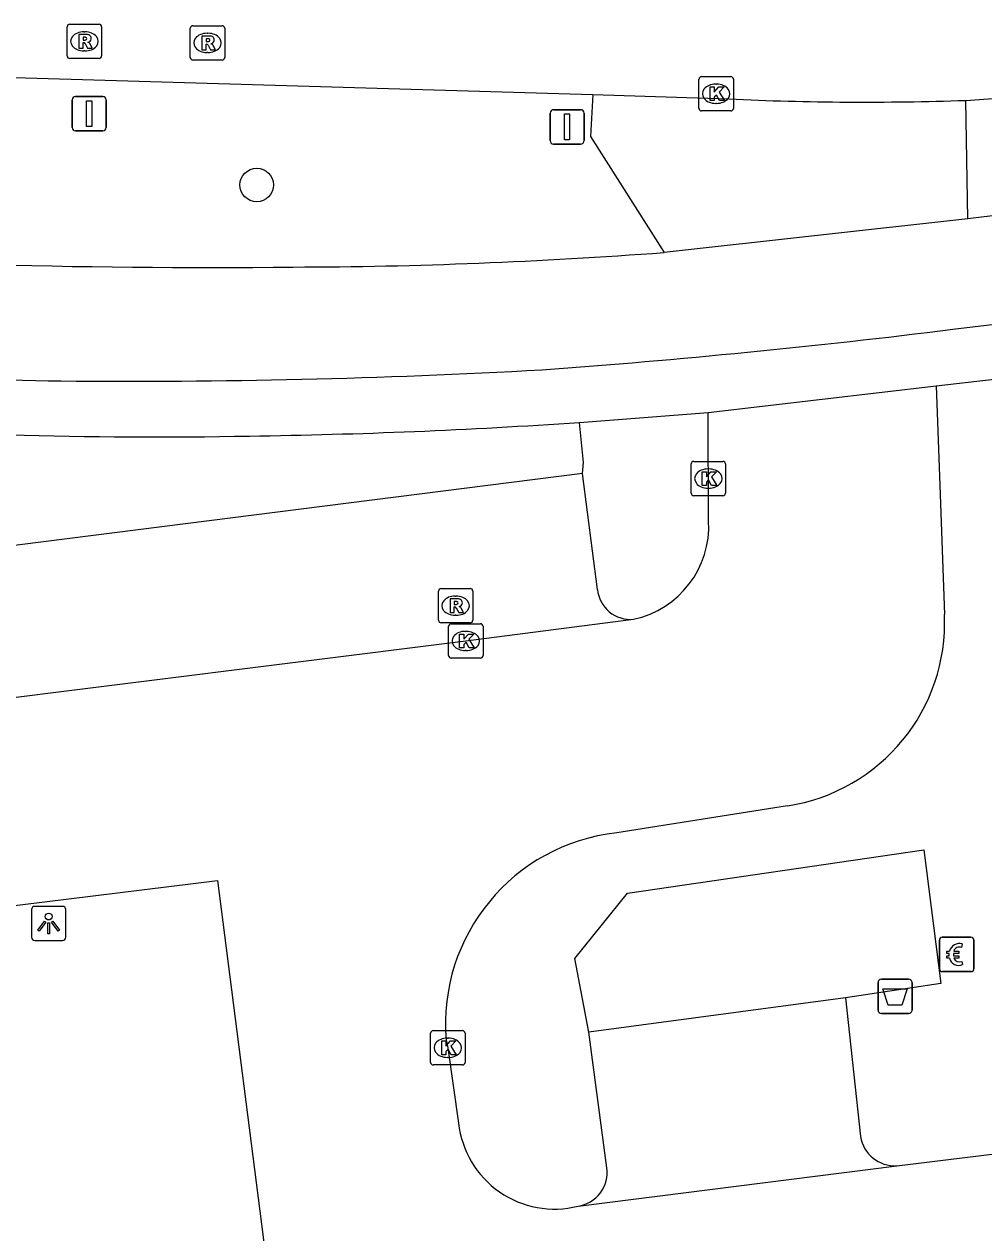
# Model space of a CAD drawing. Extents: x 161477 to 163040, y 383680 to 384868.
# Drawn here: x 161745.18 to 161773.12, y 383963.27 to 383998.47 of the extents above; entities that cross this region are included whole.
import ezdxf

# ---------------------------------------------------------------- set-up
doc = ezdxf.new("R2010")
doc.units = 0
for name, color, linetype in [('IMGEO_Afvalbak', 7, 'Continuous'), ('IMGEO_Betaalautomaat', 7, 'Continuous'), ('IMGEO_Boom', 7, 'Continuous'), ('IMGEO_Fietspad_gesloten', 7, 'Continuous'), ('IMGEO_Kolk', 7, 'Continuous'), ('IMGEO_Lichtpunt', 7, 'Continuous'), ('IMGEO_Parkeervlak_open', 7, 'Continuous'), ('IMGEO_Rijbaan_lokaal_gesloten', 7, 'Continuous'), ('IMGEO_Rijbaan_lokaal_open', 7, 'Continuous'), ('IMGEO_Rioolput', 7, 'Continuous'), ('IMGEO_Verkeersbordpaal', 7, 'Continuous'), ('IMGEO_Voetpad_open', 7, 'Continuous')]:
    doc.layers.add(name, color=color, linetype=linetype)

msp = doc.modelspace()

# ---------------------------------------------------------------- linework, layer by layer
at = {"layer": 'IMGEO_Afvalbak'}
for p, q in [((161770.141, 383970.66), (161770.931, 383970.66)), ((161770.931, 383970.66), (161770.141, 383970.66)), ((161770.041, 383969.76), (161770.041, 383970.56)), ((161770.041, 383970.56), (161770.041, 383969.76)), ((161771.031, 383970.56), (161771.031, 383969.76)), ((161771.031, 383969.76), (161771.031, 383970.56)), ((161770.931, 383969.66), (161770.141, 383969.66)), ((161770.141, 383969.66), (161770.931, 383969.66))]:
    msp.add_line(p, q, dxfattribs=at)
msp.add_lwpolyline([(161770.184, 383970.374), (161770.888, 383970.374), (161770.739, 383969.904), (161770.333, 383969.904), (161770.184, 383970.374)], dxfattribs=at)
for centre, start, end in [((161770.141, 383970.56), 90, 180), ((161770.141, 383970.56), 90, 180), ((161770.931, 383970.56), 0, 90), ((161770.931, 383970.56), 360, 90), ((161770.141, 383969.76), 180, 270), ((161770.141, 383969.76), 180, 270), ((161770.931, 383969.76), 270, 0), ((161770.931, 383969.76), 270, 0)]:
    msp.add_arc(centre, 0.1, start, end, dxfattribs=at)
at = {"layer": 'IMGEO_Betaalautomaat'}
for p, q in [((161771.832, 383970.954), (161771.832, 383971.795)), ((161771.832, 383971.795), (161771.832, 383970.954)), ((161771.907, 383971.878), (161772.748, 383971.878)), ((161772.748, 383971.878), (161771.907, 383971.878)), ((161772.494, 383971.683), (161772.477, 383971.583)), ((161772.831, 383971.804), (161772.831, 383970.963)), ((161772.831, 383970.963), (161772.831, 383971.804)), ((161772.115, 383971.342), (161772.115, 383971.41)), ((161772.236, 383971.41), (161772.236, 383971.342)), ((161772.481, 383971.177), (161772.503, 383971.09)), ((161772.757, 383970.879), (161771.916, 383970.879)), ((161771.916, 383970.879), (161772.757, 383970.879))]:
    msp.add_line(p, q, dxfattribs=at)
for points in [[(161772.115, 383971.41), (161772.046, 383971.41), (161772.046, 383971.479), (161772.125, 383971.479)], [(161772.12, 383971.273), (161772.046, 383971.273), (161772.046, 383971.342), (161772.115, 383971.342)], [(161772.247, 383971.479), (161772.394, 383971.479), (161772.394, 383971.41), (161772.236, 383971.41)], [(161772.236, 383971.342), (161772.394, 383971.342), (161772.394, 383971.273), (161772.25, 383971.273)]]:
    msp.add_lwpolyline(points, dxfattribs=at)
for centre, radius, start, end in [((161771.91, 383971.801), 0.0779, 92.4484, 184.2845), ((161771.91, 383971.801), 0.0779, 92.4484, 184.2845), ((161772.408, 383971.403), 0.293, 73.014, 165.0139), ((161772.754, 383971.801), 0.0779, 2.4484, 94.2845), ((161772.754, 383971.801), 0.0779, 2.4484, 94.2845), ((161772.414, 383971.416), 0.179, 69.3236, 159.5683), ((161772.381, 383971.328), 0.267, 191.8096, 297.0389), ((161772.414, 383971.343), 0.179, 202.7625, 291.8693), ((161772.754, 383970.957), 0.0779, 272.4484, 4.2845), ((161772.754, 383970.957), 0.0779, 272.4484, 4.2845), ((161771.91, 383970.957), 0.0779, 182.4484, 274.2845), ((161771.91, 383970.957), 0.0779, 182.4484, 274.2845)]:
    msp.add_arc(centre, radius, start, end, dxfattribs=at)
at = {"layer": 'IMGEO_Boom'}
msp.add_circle((161751.95, 383993.785), 0.489, dxfattribs=at)
at = {"layer": 'IMGEO_Fietspad_gesloten'}
for points in [[(161772.22, 383989.582), (161824.85, 383995.834), (161833.796, 383996.89)], [(161783.045, 383994.057), (161772.652, 383992.802)], [(161772.652, 383992.802), (161763.811, 383991.819)]]:
    msp.add_lwpolyline(points, dxfattribs=at)
for centre, radius, start, end in [((161750.533, 384223.131), 231.75, 265.98332, 270.61257), ((161752.572, 384140.324), 148.93, 270.16871, 274.32776), ((161743.06, 384224.412), 236.634, 274.16717, 277.07856), ((161747.141, 384076.91), 88.836, 265.54501, 269.42959), ((161748.334, 384200.231), 212.162, 269.43905, 273.22101)]:
    msp.add_arc(centre, radius, start, end, dxfattribs=at)
at = {"layer": 'IMGEO_Kolk'}
for p, q in [((161764.828, 383996.014), (161764.828, 383996.866)), ((161764.903, 383996.94), (161765.755, 383996.94)), ((161765.316, 383996.72), (161765.341, 383996.72)), ((161765.829, 383996.866), (161765.829, 383996.014)), ((161765.339, 383996.16), (161765.314, 383996.16)), ((161765.755, 383995.94), (161764.903, 383995.94)), ((161764.6, 383984.809), (161764.6, 383985.661)), ((161764.675, 383985.735), (161765.527, 383985.735)), ((161765.088, 383985.515), (161765.113, 383985.515)), ((161765.601, 383985.661), (161765.601, 383984.809)), ((161765.527, 383984.735), (161764.675, 383984.735)), ((161765.111, 383984.955), (161765.086, 383984.955)), ((161757.538, 383980.081), (161757.538, 383980.933)), ((161757.613, 383981.007), (161758.465, 383981.007)), ((161758.539, 383980.933), (161758.539, 383980.081)), ((161758.026, 383980.787), (161758.051, 383980.787)), ((161758.049, 383980.227), (161758.024, 383980.227)), ((161758.465, 383980.007), (161757.613, 383980.007)), ((161757.014, 383968.234), (161757.014, 383969.086)), ((161757.089, 383969.16), (161757.941, 383969.16)), ((161757.502, 383968.94), (161757.527, 383968.94)), ((161758.015, 383969.086), (161758.015, 383968.234)), ((161757.941, 383968.16), (161757.089, 383968.16)), ((161757.525, 383968.38), (161757.5, 383968.38))]:
    msp.add_line(p, q, dxfattribs=at)
for points in [[(161764.828, 383996.014), (161764.828, 383996.866)], [(161764.903, 383996.94), (161765.755, 383996.94)], [(161765.829, 383996.866), (161765.829, 383996.014)], [(161765.149, 383996.64), (161765.272, 383996.64), (161765.272, 383996.489), (161765.402, 383996.64), (161765.566, 383996.64), (161765.42, 383996.489), (161765.573, 383996.24), (161765.421, 383996.24), (161765.336, 383996.404), (161765.272, 383996.337), (161765.272, 383996.24), (161765.149, 383996.24), (161765.149, 383996.64)], [(161765.755, 383995.94), (161764.903, 383995.94)], [(161764.6, 383984.809), (161764.6, 383985.661)], [(161764.675, 383985.735), (161765.527, 383985.735)], [(161764.921, 383985.435), (161765.044, 383985.435), (161765.044, 383985.284), (161765.174, 383985.435), (161765.338, 383985.435), (161765.192, 383985.284), (161765.345, 383985.035), (161765.193, 383985.035), (161765.108, 383985.199), (161765.044, 383985.132), (161765.044, 383985.035), (161764.921, 383985.035), (161764.921, 383985.435)], [(161765.601, 383985.661), (161765.601, 383984.809)], [(161765.527, 383984.735), (161764.675, 383984.735)], [(161757.538, 383980.081), (161757.538, 383980.933)], [(161757.613, 383981.007), (161758.465, 383981.007)], [(161758.539, 383980.933), (161758.539, 383980.081)], [(161757.859, 383980.707), (161757.982, 383980.707), (161757.982, 383980.556), (161758.112, 383980.707), (161758.276, 383980.707), (161758.13, 383980.556), (161758.283, 383980.307), (161758.131, 383980.307), (161758.046, 383980.471), (161757.982, 383980.404), (161757.982, 383980.307), (161757.859, 383980.307), (161757.859, 383980.707)], [(161758.465, 383980.007), (161757.613, 383980.007)], [(161757.014, 383968.234), (161757.014, 383969.086)], [(161757.089, 383969.16), (161757.941, 383969.16)], [(161757.335, 383968.86), (161757.458, 383968.86), (161757.458, 383968.709), (161757.588, 383968.86), (161757.752, 383968.86), (161757.606, 383968.709), (161757.759, 383968.46), (161757.607, 383968.46), (161757.522, 383968.624), (161757.458, 383968.557), (161757.458, 383968.46), (161757.335, 383968.46), (161757.335, 383968.86)], [(161758.015, 383969.086), (161758.015, 383968.234)], [(161757.941, 383968.16), (161757.089, 383968.16)]]:
    msp.add_lwpolyline(points, dxfattribs=at)
for centre, start, end in [((161764.905, 383996.864), 91.552, 178.448), ((161764.905, 383996.864), 91.552, 178.448), ((161765.753, 383996.864), 1.552, 88.448), ((161765.753, 383996.864), 1.552, 88.448), ((161764.905, 383996.016), 181.552, 268.448), ((161764.905, 383996.016), 181.552, 268.448), ((161765.753, 383996.016), 271.552, 358.448), ((161765.753, 383996.016), 271.552, 358.448), ((161764.677, 383985.659), 91.552, 178.448), ((161764.677, 383985.659), 91.552, 178.448), ((161765.525, 383985.659), 1.552, 88.448), ((161765.525, 383985.659), 1.552, 88.448), ((161764.677, 383984.811), 181.552, 268.448), ((161764.677, 383984.811), 181.552, 268.448), ((161765.525, 383984.811), 271.552, 358.448), ((161765.525, 383984.811), 271.552, 358.448), ((161757.615, 383980.931), 91.552, 178.448), ((161757.615, 383980.931), 91.552, 178.448), ((161758.463, 383980.931), 1.552, 88.448), ((161758.463, 383980.931), 1.552, 88.448), ((161757.615, 383980.083), 181.552, 268.448), ((161757.615, 383980.083), 181.552, 268.448), ((161758.463, 383980.083), 271.552, 358.448), ((161758.463, 383980.083), 271.552, 358.448), ((161757.091, 383969.084), 91.552, 178.448), ((161757.091, 383969.084), 91.552, 178.448), ((161757.939, 383969.084), 1.552, 88.448), ((161757.939, 383969.084), 1.552, 88.448), ((161757.091, 383968.236), 181.552, 268.448), ((161757.091, 383968.236), 181.552, 268.448), ((161757.939, 383968.236), 271.552, 358.448), ((161757.939, 383968.236), 271.552, 358.448)]:
    msp.add_arc(centre, 0.0765, start, end, dxfattribs=at)
for centre, major_axis, ratio, start_param, end_param in [((161765.315, 383996.44), (-0.387, 0.002), 0.722429, 4.712389, 7.853982), ((161765.34, 383996.44), (-0.39, 0.002), 0.717154, 1.570796, 4.712389), ((161765.087, 383985.235), (-0.387, 0.002), 0.722429, 4.712389, 7.853982), ((161765.112, 383985.235), (-0.39, 0.002), 0.717154, 1.570796, 4.712389), ((161758.025, 383980.507), (-0.387, 0.002), 0.722429, 4.712389, 7.853982), ((161758.05, 383980.507), (-0.39, 0.002), 0.717154, 1.570796, 4.712389), ((161757.501, 383968.66), (-0.387, 0.002), 0.722429, 4.712389, 7.853982), ((161757.526, 383968.66), (-0.39, 0.002), 0.717154, 1.570796, 4.712389)]:
    msp.add_ellipse(centre, major_axis=major_axis, ratio=ratio, start_param=start_param, end_param=end_param, dxfattribs=at)
at = {"layer": 'IMGEO_Lichtpunt'}
for p, q in [((161746.294, 383972.779), (161745.486, 383972.779)), ((161746.294, 383972.779), (161745.486, 383972.779)), ((161745.392, 383972.684), (161745.392, 383971.877)), ((161745.392, 383972.684), (161745.392, 383971.877)), ((161746.388, 383971.877), (161746.388, 383972.684)), ((161746.388, 383971.877), (161746.388, 383972.684)), ((161745.486, 383971.783), (161746.294, 383971.783)), ((161745.486, 383971.783), (161746.294, 383971.783))]:
    msp.add_line(p, q, dxfattribs=at)
for points in [[(161745.766, 383972.348), (161745.805, 383972.32), (161745.617, 383972.058), (161745.579, 383972.085), (161745.766, 383972.348)], [(161745.868, 383972.3), (161745.915, 383972.3), (161745.915, 383971.978), (161745.868, 383971.978), (161745.868, 383972.3)], [(161745.978, 383972.32), (161746.016, 383972.347), (161746.203, 383972.085), (161746.164, 383972.057), (161745.978, 383972.32)]]:
    msp.add_lwpolyline(points, dxfattribs=at)
msp.add_circle((161745.891, 383972.482), 0.0994, dxfattribs=at)
for centre, start, end in [((161745.486, 383972.684), 90, 180), ((161745.486, 383972.684), 90, 180), ((161746.294, 383972.684), 0, 90), ((161746.294, 383972.684), 0, 90), ((161745.486, 383971.877), 180, 270), ((161745.486, 383971.877), 180, 270), ((161746.294, 383971.877), 270, 0), ((161746.294, 383971.877), 270, 360)]:
    msp.add_arc(centre, 0.0946, start, end, dxfattribs=at)
at = {"layer": 'IMGEO_Parkeervlak_open'}
for points in [[(161761.435, 383985.385), (161734.175, 383981.931), (161734.643, 383978.327), (161734.679, 383978.01)], [(161769.091, 383970.112), (161761.625, 383969.114)]]:
    msp.add_lwpolyline(points, dxfattribs=at)
at = {"layer": 'IMGEO_Rijbaan_lokaal_gesloten'}
for points in [[(161741.25, 383997.021), (161761.738, 383996.423)], [(161761.738, 383996.423), (161765.697, 383996.289)], [(161772.594, 383996.247), (161775.243, 383996.441)]]:
    msp.add_lwpolyline(points, dxfattribs=at)
msp.add_arc((161769.67, 384082.408), 86.211, 267.35856, 271.94363, dxfattribs=at)
at = {"layer": 'IMGEO_Rijbaan_lokaal_open'}
for points in [[(161765.091, 383987.162), (161771.73, 383987.931)], [(161771.73, 383987.931), (161771.829, 383985.302), (161771.976, 383981.275)], [(161765.108, 383984.006), (161765.091, 383987.162)], [(161734.63, 383977.526), (161743.152, 383978.646), (161758.039, 383980.506), (161762.923, 383981.138)], [(161767.403, 383975.707), (161762.433, 383974.921)], [(161747.644, 383918.446), (161740.724, 383972.292), (161750.812, 383973.527), (161757.597, 383920.534), (161747.644, 383918.446)], [(161757.464, 383968.891), (161757.514, 383968.66), (161757.829, 383966.468)], [(161770.585, 383965.224), (161773.994, 383965.636)], [(161761.306, 383964.05), (161770.585, 383965.224)]]:
    msp.add_lwpolyline(points, dxfattribs=at)
for centre, radius, start, end in [((161762.342, 383983.847), 2.77, 282.1001, 3.2956), ((161766.593, 383981.034), 5.388, 278.6414, 2.5661), ((161763.048, 383969.352), 5.603, 96.3029, 184.7169), ((161760.619, 383966.771), 2.807, 186.2066, 284.1618)]:
    msp.add_arc(centre, radius, start, end, dxfattribs=at)
at = {"layer": 'IMGEO_Rioolput'}
for p, q in [((161746.506, 383998.466), (161747.358, 383998.466)), ((161750.09, 383998.421), (161750.942, 383998.421)), ((161746.431, 383997.54), (161746.431, 383998.392)), ((161746.919, 383998.246), (161746.944, 383998.246)), ((161747.432, 383998.392), (161747.432, 383997.54)), ((161750.015, 383997.495), (161750.015, 383998.347)), ((161750.503, 383998.201), (161750.528, 383998.201)), ((161751.016, 383998.347), (161751.016, 383997.495)), ((161747.358, 383997.466), (161746.506, 383997.466)), ((161746.942, 383997.686), (161746.917, 383997.686)), ((161750.942, 383997.421), (161750.09, 383997.421)), ((161750.526, 383997.641), (161750.501, 383997.641)), ((161757.241, 383981.108), (161757.241, 383981.96)), ((161757.316, 383982.034), (161758.168, 383982.034)), ((161758.242, 383981.96), (161758.242, 383981.108)), ((161757.729, 383981.814), (161757.754, 383981.814)), ((161757.752, 383981.254), (161757.727, 383981.254)), ((161758.168, 383981.034), (161757.316, 383981.034))]:
    msp.add_line(p, q, dxfattribs=at)
for points in [[(161746.506, 383998.466), (161747.358, 383998.466)], [(161750.09, 383998.421), (161750.942, 383998.421)], [(161746.431, 383997.54), (161746.431, 383998.392)], [(161747.02, 383998.164), (161746.768, 383998.166), (161746.768, 383997.766)], [(161746.946, 383998.085), (161746.892, 383998.085), (161746.892, 383998.004)], [(161747.432, 383998.392), (161747.432, 383997.54)], [(161750.015, 383997.495), (161750.015, 383998.347)], [(161750.604, 383998.119), (161750.352, 383998.121), (161750.352, 383997.721)], [(161751.016, 383998.347), (161751.016, 383997.495)], [(161746.768, 383997.766), (161746.892, 383997.766), (161746.892, 383997.928), (161746.903, 383997.928)], [(161746.892, 383998.004), (161746.944, 383998.004)], [(161746.95, 383997.899), (161747.021, 383997.766), (161747.161, 383997.766), (161747.096, 383997.892)], [(161750.352, 383997.721), (161750.476, 383997.721), (161750.476, 383997.883), (161750.487, 383997.883)], [(161750.53, 383998.04), (161750.476, 383998.04), (161750.476, 383997.959)], [(161750.476, 383997.959), (161750.528, 383997.959)], [(161750.534, 383997.854), (161750.605, 383997.721), (161750.745, 383997.721), (161750.68, 383997.847)], [(161747.358, 383997.466), (161746.506, 383997.466)], [(161750.942, 383997.421), (161750.09, 383997.421)], [(161757.241, 383981.108), (161757.241, 383981.96)], [(161757.316, 383982.034), (161758.168, 383982.034)], [(161758.242, 383981.96), (161758.242, 383981.108)], [(161757.83, 383981.732), (161757.578, 383981.734), (161757.578, 383981.334)], [(161757.756, 383981.653), (161757.702, 383981.653), (161757.702, 383981.572)], [(161757.702, 383981.572), (161757.754, 383981.572)], [(161757.578, 383981.334), (161757.702, 383981.334), (161757.702, 383981.496), (161757.713, 383981.496)], [(161757.76, 383981.467), (161757.831, 383981.334), (161757.971, 383981.334), (161757.906, 383981.46)], [(161758.168, 383981.034), (161757.316, 383981.034)]]:
    msp.add_lwpolyline(points, dxfattribs=at)
for centre, radius, start, end in [((161746.508, 383998.39), 0.0765, 91.552, 178.448), ((161746.508, 383998.39), 0.0765, 91.552, 178.448), ((161747.356, 383998.39), 0.0765, 1.552, 88.448), ((161747.356, 383998.39), 0.0765, 1.552, 88.448), ((161750.092, 383998.345), 0.0765, 91.552, 178.448), ((161750.092, 383998.345), 0.0765, 91.552, 178.448), ((161750.94, 383998.345), 0.0765, 1.552, 88.448), ((161750.94, 383998.345), 0.0765, 1.552, 88.448), ((161746.952, 383997.989), 0.0964, 77.0061, 93.1865), ((161746.966, 383998.046), 0.0378, 276.6634, 79.6772), ((161747.019, 383998.054), 0.109, 350.3612, 89.416), ((161750.603, 383998.009), 0.109, 350.3612, 89.416), ((161746.902, 383997.875), 0.0533, 26.0293, 88.6989), ((161746.928, 383998.193), 0.19, 274.7715, 282.9687), ((161747.017, 383998.054), 0.112, 277.5842, 350.9817), ((161747.001, 383997.839), 0.108, 29.5134, 73.7905), ((161750.486, 383997.83), 0.0533, 26.0293, 88.6989), ((161750.512, 383998.148), 0.19, 274.7715, 282.9687), ((161750.536, 383997.944), 0.0964, 77.0061, 93.1865), ((161750.55, 383998.001), 0.0378, 276.6634, 79.6772), ((161750.601, 383998.009), 0.112, 277.5842, 350.9817), ((161750.585, 383997.794), 0.108, 29.5134, 73.7905), ((161746.508, 383997.542), 0.0765, 181.552, 268.448), ((161746.508, 383997.542), 0.0765, 181.552, 268.448), ((161747.356, 383997.542), 0.0765, 271.552, 358.448), ((161747.356, 383997.542), 0.0765, 271.552, 358.448), ((161750.092, 383997.497), 0.0765, 181.552, 268.448), ((161750.092, 383997.497), 0.0765, 181.552, 268.448), ((161750.94, 383997.497), 0.0765, 271.552, 358.448), ((161750.94, 383997.497), 0.0765, 271.552, 358.448), ((161757.318, 383981.958), 0.0765, 91.552, 178.448), ((161757.318, 383981.958), 0.0765, 91.552, 178.448), ((161758.166, 383981.958), 0.0765, 1.552, 88.448), ((161758.166, 383981.958), 0.0765, 1.552, 88.448), ((161757.738, 383981.761), 0.19, 274.7715, 282.9687), ((161757.762, 383981.557), 0.0964, 77.0061, 93.1865), ((161757.776, 383981.614), 0.0378, 276.6634, 79.6772), ((161757.829, 383981.622), 0.109, 350.3612, 89.416), ((161757.827, 383981.622), 0.112, 277.5842, 350.9817), ((161757.712, 383981.443), 0.0533, 26.0293, 88.6989), ((161757.811, 383981.407), 0.108, 29.5134, 73.7905), ((161757.318, 383981.11), 0.0765, 181.552, 268.448), ((161757.318, 383981.11), 0.0765, 181.552, 268.448), ((161758.166, 383981.11), 0.0765, 271.552, 358.448), ((161758.166, 383981.11), 0.0765, 271.552, 358.448)]:
    msp.add_arc(centre, radius, start, end, dxfattribs=at)
for centre, major_axis, ratio, start_param, end_param in [((161746.918, 383997.966), (-0.387, 0.002), 0.722429, 4.712389, 7.853982), ((161746.943, 383997.966), (-0.39, 0.002), 0.717154, 1.570796, 4.712389), ((161750.502, 383997.921), (-0.387, 0.002), 0.722429, 4.712389, 7.853982), ((161750.527, 383997.921), (-0.39, 0.002), 0.717154, 1.570796, 4.712389), ((161757.728, 383981.534), (-0.387, 0.002), 0.722429, 4.712389, 7.853982), ((161757.753, 383981.534), (-0.39, 0.002), 0.717154, 1.570796, 4.712389)]:
    msp.add_ellipse(centre, major_axis=major_axis, ratio=ratio, start_param=start_param, end_param=end_param, dxfattribs=at)
at = {"layer": 'IMGEO_Verkeersbordpaal'}
for p, q in [((161746.677, 383996.359), (161747.467, 383996.359)), ((161747.467, 383996.359), (161746.677, 383996.359)), ((161746.577, 383995.459), (161746.577, 383996.259)), ((161746.577, 383996.259), (161746.577, 383995.459)), ((161747.567, 383996.259), (161747.567, 383995.459)), ((161747.567, 383995.459), (161747.567, 383996.259)), ((161760.592, 383995.976), (161761.382, 383995.976)), ((161761.382, 383995.976), (161760.592, 383995.976)), ((161760.492, 383995.076), (161760.492, 383995.876)), ((161760.492, 383995.876), (161760.492, 383995.076)), ((161761.482, 383995.876), (161761.482, 383995.076)), ((161761.482, 383995.076), (161761.482, 383995.876)), ((161747.467, 383995.359), (161746.677, 383995.359)), ((161746.677, 383995.359), (161747.467, 383995.359)), ((161761.382, 383994.976), (161760.592, 383994.976)), ((161760.592, 383994.976), (161761.382, 383994.976))]:
    msp.add_line(p, q, dxfattribs=at)
for points in [[(161746.997, 383996.234), (161747.147, 383996.234), (161747.147, 383995.484), (161746.997, 383995.484), (161746.997, 383996.234)], [(161760.912, 383995.851), (161761.062, 383995.851), (161761.062, 383995.101), (161760.912, 383995.101), (161760.912, 383995.851)]]:
    msp.add_lwpolyline(points, dxfattribs=at)
for centre, start, end in [((161746.677, 383996.259), 90, 180), ((161746.677, 383996.259), 90, 180), ((161747.467, 383996.259), 0, 90), ((161747.467, 383996.259), 360, 90), ((161760.592, 383995.876), 90, 180), ((161760.592, 383995.876), 90, 180), ((161761.382, 383995.876), 0, 90), ((161761.382, 383995.876), 360, 90), ((161746.677, 383995.459), 180, 270), ((161746.677, 383995.459), 180, 270), ((161747.467, 383995.459), 270, 0), ((161747.467, 383995.459), 270, 0), ((161760.592, 383995.076), 180, 270), ((161760.592, 383995.076), 180, 270), ((161761.382, 383995.076), 270, 0), ((161761.382, 383995.076), 270, 0)]:
    msp.add_arc(centre, 0.1, start, end, dxfattribs=at)
at = {"layer": 'IMGEO_Voetpad_open'}
for points in [[(161761.738, 383996.423), (161761.665, 383995.192), (161763.811, 383991.819)], [(161772.652, 383992.802), (161772.594, 383996.247)], [(161771.73, 383987.931), (161773.511, 383988.142)], [(161761.344, 383986.871), (161765.091, 383987.162)], [(161761.435, 383985.385), (161761.465, 383985.699), (161761.344, 383986.871)], [(161761.87, 383982.007), (161761.435, 383985.385)], [(161761.625, 383969.114), (161761.214, 383971.259), (161762.743, 383973.161), (161771.377, 383974.427), (161771.874, 383970.529), (161769.091, 383970.112)], [(161769.091, 383970.112), (161769.528, 383966.074)], [(161762.141, 383965.17), (161761.625, 383969.114)]]:
    msp.add_lwpolyline(points, dxfattribs=at)
for centre, radius, start, end in [((161748.996, 384121.716), 135.27, 265.23319, 271.1632), ((161749.158, 384165.281), 178.826, 270.82784, 273.90732), ((161762.827, 383982.094), 0.96, 185.1732, 275.7637), ((161770.537, 383966.246), 1.023, 189.677, 272.7131), ((161761.169, 383965.024), 0.983, 278.0323, 8.556)]:
    msp.add_arc(centre, radius, start, end, dxfattribs=at)

doc.saveas('drawing.dxf')
